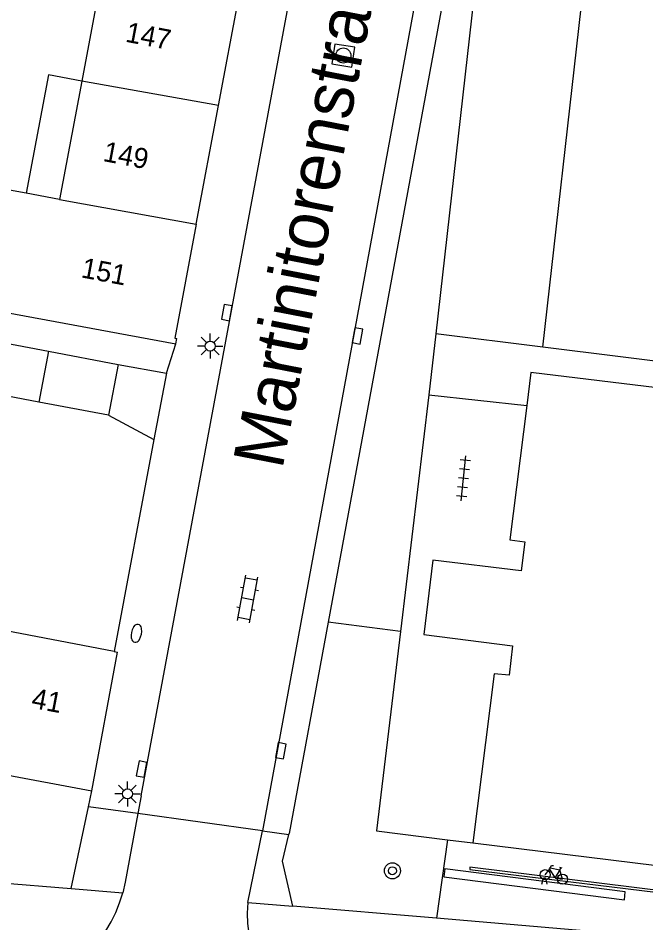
# Model space of a CAD drawing. Extents: x 131000 to 133014, y 396499 to 399001.
# Drawn here: x 131529.41 to 131560.56, y 397178.19 to 397223.11 of the extents above; entities that cross this region are included whole.
import ezdxf

# ---------------------------------------------------------------- set-up
doc = ezdxf.new("R2010")
doc.units = 0
for name, color, linetype in [('gg-afsc-hekwerk', 7, 'Continuous'), ('gg-afsc-muur', 7, 'Continuous'), ('gg-anno-huisnummerreeks BGT', 7, 'Continuous'), ('gg-anno-openbare ruimte label', 7, 'Continuous'), ('gg-bbg-bijgebouw', 7, 'Continuous'), ('gg-bbg-gedigitaliseerde bebouwing', 7, 'Continuous'), ('gg-bbg-gedigitaliseerde bijgebouw', 7, 'Continuous'), ('gg-bbg-hoofdgebouw', 7, 'Continuous'), ('gg-bbg-luifel en loopbrug', 7, 'Continuous'), ('gg-bbg-tussenscheiding', 7, 'Continuous'), ('gg-knt-verharding', 7, 'Continuous'), ('gg-knt-verharding nz', 7, 'Continuous'), ('gt-grn-afwateringsgoot', 7, 'Continuous'), ('gt-grn-groengrens', 7, 'Continuous'), ('gt-grn-weggrens', 7, 'Continuous'), ('gt-symb-boom', 7, 'Continuous'), ('gt-symb-brandkraan', 7, 'Continuous'), ('gt-symb-fietsenrek', 7, 'Continuous'), ('gt-symb-klinker verharding', 7, 'Continuous'), ('gt-symb-kolk', 7, 'Continuous'), ('gt-symb-lichtmast', 7, 'Continuous'), ('gt-symb-rioolschacht', 7, 'Continuous'), ('gt-symb-tegel verharding', 7, 'Continuous')]:
    doc.layers.add(name, color=color, linetype=linetype)

# ---------------------------------------------------------------- blocks, each defined once
blk = doc.blocks.new('gt0-LMAST')
at = {"layer": 'gt-symb-lichtmast'}
for p, q in [((-0.005, 0.246), (-0.005, 0.621)), ((-0.182, 0.173), (-0.447, 0.438)), ((0.172, 0.173), (0.437, 0.438)), ((-0.255, -0.004), (-0.63, -0.004)), ((-0.182, -0.181), (-0.447, -0.446)), ((-0.005, -0.254), (-0.005, -0.629)), ((0.437, -0.446), (0.172, -0.181)), ((0.245, -0.004), (0.62, -0.004))]:
    blk.add_line(p, q, dxfattribs=at)
blk.add_circle((-0.005, -0.004), 0.25, dxfattribs=at)
blk = doc.blocks.new('gt0-KOLK')
at = {"layer": 'gt-symb-kolk'}
blk.add_lwpolyline([(0, 0), (0.375, 0), (0.375, 0.4), (-0.375, 0.4), (-0.375, 0), (0, 0)], dxfattribs=at)
blk = doc.blocks.new('gt0-BR')
at = {"layer": 'gt-symb-brandkraan'}
for centre, radius, start, end in [((-0.244, 0), 0.206, 107.5669, 252.4331), ((0.599, -2.664), 3, 106.892, 107.5669), ((0, -0.691), 0.938, 73.108, 106.892), ((-0.599, -2.664), 3, 72.4331, 73.108), ((0.244, 0), 0.206, 287.567, 72.4331), ((0.599, 2.664), 3, 252.4331, 253.108), ((0, 0.691), 0.938, 253.108, 286.8921), ((-0.599, 2.664), 3, 286.8921, 287.567)]:
    blk.add_arc(centre, radius, start, end, dxfattribs=at)
blk = doc.blocks.new('gt0-KL1')
at = {"layer": 'gt-symb-klinker verharding'}
for p, q in [((-0.5, 0.3), (-0.5, 0.45)), ((0.5, 0.3), (0.5, 0.45)), ((-1.15, 0.3), (1.15, 0.3)), ((-1, -0.3), (-1, 0.3)), ((0, -0.3), (0, 0.3)), ((1, -0.3), (1, 0.3)), ((-1.15, -0.3), (1.15, -0.3)), ((-0.5, -0.45), (-0.5, -0.3)), ((0.5, -0.45), (0.5, -0.3))]:
    blk.add_line(p, q, dxfattribs=at)
blk = doc.blocks.new('gt0-TEG1')
at = {"layer": 'gt-symb-tegel verharding'}
for p, q in [((-1.125, 0), (1.125, 0)), ((-0.9, -0.25), (-0.9, 0.25)), ((-0.45, -0.25), (-0.45, 0.25)), ((0, -0.25), (0, 0.25)), ((0.45, -0.25), (0.45, 0.25)), ((0.9, -0.25), (0.9, 0.25))]:
    blk.add_line(p, q, dxfattribs=at)
blk = doc.blocks.new('gt0-RS')
at = {"layer": 'gt-symb-rioolschacht'}
blk.add_lwpolyline([(-0.5, -0.5), (0.5, -0.5), (0.5, 0.5), (-0.5, 0.5)], close=True, dxfattribs=at)
blk.add_circle((0, 0), 0.375, dxfattribs=at)
blk = doc.blocks.new('gt0-BOOM')
at = {"layer": 'gt-symb-boom'}
for radius in [0.4, 0.2]:
    blk.add_circle((0, 0), radius, dxfattribs=at)
blk = doc.blocks.new('gt0-FREK')
at = {"layer": 'gt-symb-fietsenrek'}
for p, q in [((0.259, 0.762), (0.294, 0.823)), ((0.54, 0.335), (0.259, 0.762)), ((0.294, 0.823), (0.767, 0.714)), ((0.767, 0.714), (0.54, 0.335)), ((0.757, 0.841), (0.866, 0.816)), ((0.767, 0.714), (0.84, 0.822)), ((0.895, 0.252), (0.767, 0.714))]:
    blk.add_line(p, q, dxfattribs=at)
for points in [[(0.294, 0.823), (0.36, 0.937), (0.452, 0.935)], [(0.036, 0.476), (0.228, 0.708), (0.259, 0.762)], [(-0.124, 0), (-0.047, 0.312), (0.053, 0.312), (0.12, 0)], [(0.54, 0.335), (0.555, 0.305), (0.895, 0.252)]]:
    blk.add_lwpolyline(points, dxfattribs=at)
for centre in [(0.036, 0.476), (0.895, 0.252)]:
    blk.add_circle(centre, 0.252, dxfattribs=at)

msp = doc.modelspace()

# ---------------------------------------------------------------- linework, layer by layer
at = {"layer": 'gg-afsc-hekwerk'}
for p, q in [((131552.028, 397224.163), (131550.133, 397207.439)), ((131550.133, 397207.439), (131549.79, 397204.41)), ((131549.79, 397204.41), (131548.378, 397192.659)), ((131549.79, 397204.41), (131554.653, 397203.877)), ((131550.715, 397182.319), (131551.98, 397182.16))]:
    msp.add_line(p, q, dxfattribs=at)
msp.add_lwpolyline([(131548.378, 397192.659), (131547.188, 397182.761), (131550.715, 397182.319)], dxfattribs=at)
at = {"layer": 'gg-afsc-muur'}
msp.add_line((131536.151, 397202.189), (131534.18, 397191.659), dxfattribs=at)
at = {"layer": 'gg-bbg-bijgebouw'}
for p, q in [((131527.364, 397207.249), (131530.917, 397206.57)), ((131530.917, 397206.57), (131534.369, 397205.911)), ((131534.369, 397205.911), (131533.887, 397203.387))]:
    msp.add_line(p, q, dxfattribs=at)
at = {"layer": 'gg-bbg-gedigitaliseerde bebouwing'}
for p, q in [((131531.469, 397214.103), (131529.816, 397214.412)), ((131527.873, 397208.664), (131537.23, 397206.93)), ((131534.18, 397191.659), (131528.284, 397192.784))]:
    msp.add_line(p, q, dxfattribs=at)
msp.add_lwpolyline([(131529.816, 397214.412), (131528.982, 397214.567), (131527.873, 397208.664)], dxfattribs=at)
at = {"layer": 'gg-bbg-gedigitaliseerde bijgebouw'}
msp.add_line((131533.887, 397203.387), (131530.435, 397204.046), dxfattribs=at)
msp.add_lwpolyline([(131530.435, 397204.046), (131526.882, 397204.725), (131527.364, 397207.249)], dxfattribs=at)
at = {"layer": 'gg-bbg-hoofdgebouw'}
for p, q in [((131533.693, 397225.949), (131532.571, 397219.972)), ((131539.353, 397218.774), (131540.471, 397224.727)), ((131532.571, 397219.972), (131531.469, 397214.103)), ((131538.244, 397212.872), (131539.353, 397218.774)), ((131537.23, 397206.93), (131537.28, 397207.195)), ((131533.06, 397184.74), (131534.344, 397191.629)), ((131534.18, 397191.659), (131534.344, 397191.629)), ((131526.968, 397185.893), (131533.06, 397184.74))]:
    msp.add_line(p, q, dxfattribs=at)
for points in [[(131538.244, 397212.872), (131537.182, 397207.214), (131537.28, 397207.195)], [(131597.499, 397176.629), (131598.526, 397184.987), (131596.859, 397185.192), (131597.04, 397186.661), (131601.506, 397186.111), (131601.955, 397189.753), (131597.489, 397190.304), (131597.67, 397191.773), (131599.337, 397191.568), (131600.372, 397199.985), (131554.86, 397205.52), (131554.653, 397203.877)], [(131554.653, 397203.877), (131553.81, 397197.2), (131554.56, 397197.1), (131554.37, 397195.66), (131549.99, 397196.19), (131549.55, 397192.51), (131553.95, 397191.95), (131553.77, 397190.48), (131553.03, 397190.56), (131551.98, 397182.16)], [(131551.98, 397182.16), (131597.49, 397176.56), (131597.499, 397176.629)]]:
    msp.add_lwpolyline(points, dxfattribs=at)
at = {"layer": 'gg-bbg-luifel en loopbrug'}
for p, q in [((131534.369, 397205.911), (131536.767, 397205.48)), ((131536.767, 397205.48), (131536.151, 397202.189)), ((131533.887, 397203.387), (131536.151, 397202.189))]:
    msp.add_line(p, q, dxfattribs=at)
msp.add_lwpolyline([(131532.571, 397219.972), (131530.911, 397220.282), (131529.816, 397214.412)], dxfattribs=at)
at = {"layer": 'gg-bbg-tussenscheiding'}
for p, q in [((131539.353, 397218.774), (131532.571, 397219.972)), ((131531.469, 397214.103), (131538.244, 397212.872)), ((131530.917, 397206.57), (131530.435, 397204.046))]:
    msp.add_line(p, q, dxfattribs=at)
at = {"layer": 'gg-knt-verharding'}
for p, q in [((131535.509, 397184.495), (131544.219, 397231.245)), ((131550.259, 397230.181), (131541.534, 397182.76)), ((131550.577, 397224.431), (131544.796, 397193.115)), ((131555.453, 397206.777), (131550.133, 397207.439)), ((131544.796, 397193.115), (131542.86, 397182.63)), ((131532.897, 397183.958), (131533.06, 397184.74)), ((131535.509, 397184.495), (131535.347, 397183.618)), ((131532.05, 397179.89), (131532.897, 397183.958)), ((131493.147, 397183.198), (131532.05, 397179.89)), ((131540.813, 397179.198), (131541.534, 397182.76)), ((131542.848, 397182.578), (131542.86, 397182.63)), ((131550.715, 397182.319), (131550.164, 397178.418)), ((131550.164, 397178.418), (131543.04, 397179.022)), ((131560.754, 397177.519), (131550.164, 397178.418))]:
    msp.add_line(p, q, dxfattribs=at)
for points in [[(131599.547, 397201.369), (131597.186, 397201.577), (131555.453, 397206.777)], [(131535.347, 397183.618), (131534.718, 397180.205), (131534.6, 397179.689)], [(131543.04, 397179.022), (131542.533, 397181.251), (131542.848, 397182.578)]]:
    msp.add_lwpolyline(points, dxfattribs=at)
for centre, radius, start, end in [((131528.09, 397181.445), 6.743, 275.1917, 344.9029), ((131546.013, 397178.597), 5.234, 173.4095, 261.114)]:
    msp.add_arc(centre, radius, start, end, dxfattribs=at)
at = {"layer": 'gg-knt-verharding nz'}
msp.add_line((131555.453, 397206.777), (131557.343, 397223.615), dxfattribs=at)
msp.add_lwpolyline([(131550.592, 397180.868), (131550.542, 397180.484), (131559.495, 397179.341), (131559.531, 397179.738), (131550.592, 397180.868)], dxfattribs=at)
at = {"layer": 'gt-grn-afwateringsgoot'}
msp.add_lwpolyline([(131597.34, 397175.215), (131597.544, 397175.188), (131597.538, 397175.305), (131551.828, 397180.959), (131551.819, 397180.835), (131561.03, 397179.713)], dxfattribs=at)
at = {"layer": 'gt-grn-groengrens'}
msp.add_line((131548.378, 397192.659), (131544.796, 397193.115), dxfattribs=at)
at = {"layer": 'gt-grn-weggrens'}
for p, q in [((131536.767, 397205.48), (131537.23, 397206.93)), ((131535.347, 397183.618), (131532.897, 397183.958)), ((131541.534, 397182.76), (131535.347, 397183.618)), ((131541.534, 397182.76), (131542.848, 397182.578)), ((131532.05, 397179.89), (131534.6, 397179.689)), ((131540.813, 397179.198), (131543.04, 397179.022))]:
    msp.add_line(p, q, dxfattribs=at)

# ---------------------------------------------------------------- block references
at = {"layer": 'gt-symb-boom'}
msp.add_blockref('gt0-BOOM', (131547.984, 397180.777), dxfattribs=at)
at = {"layer": 'gt-symb-brandkraan', "rotation": 78.70129979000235}
msp.add_blockref('gt0-BR', (131535.282, 397192.564), dxfattribs=at)
at = {"layer": 'gt-symb-fietsenrek'}
msp.add_blockref('gt0-FREK', (131555.524, 397180.107), dxfattribs=at)
at = {"layer": 'gt-symb-klinker verharding', "rotation": 79.51061018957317}
msp.add_blockref('gt0-KL1', (131540.8, 397194.272), dxfattribs=at)
at = {"layer": 'gt-symb-kolk'}
for p, rotation in [((131539.962, 397208.448), 79.45426563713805), ((131546.055, 397207.364), -100.4893898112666), ((131542.253, 397186.768), -100.19720557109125), ((131535.736, 397185.79), 79.4542656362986)]:
    msp.add_blockref('gt0-KOLK', p, dxfattribs=dict(at, rotation=rotation))
at = {"layer": 'gt-symb-lichtmast'}
for p in [(131538.948, 397206.829), (131534.838, 397184.595)]:
    msp.add_blockref('gt0-LMAST', p, dxfattribs=at)
at = {"layer": 'gt-symb-rioolschacht', "rotation": 81.25383773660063}
msp.add_blockref('gt0-RS', (131545.547, 397221.246), dxfattribs=at)
at = {"layer": 'gt-symb-tegel verharding', "rotation": 84.20389934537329}
msp.add_blockref('gt0-TEG1', (131551.511, 397200.253), dxfattribs=at)

# ---------------------------------------------------------------- texts
at = {"layer": 'gg-anno-huisnummerreeks BGT'}
for s, rotation, p in [('147', 349.3, (131534.692, 397221.938)), ('149', 349.3, (131533.579, 397216.014)), ('151', 349.4, (131532.494, 397210.24)), ('41', 349.3, (131530.025, 397188.876))]:
    msp.add_text(s, height=1, rotation=rotation, dxfattribs=at).set_placement(p)
at = {"layer": 'gg-anno-openbare ruimte label'}
msp.add_text('Martinitorenstraat', height=2.5, rotation=79, dxfattribs=at).set_placement((131542.517, 397200.658))

doc.saveas('drawing.dxf')
